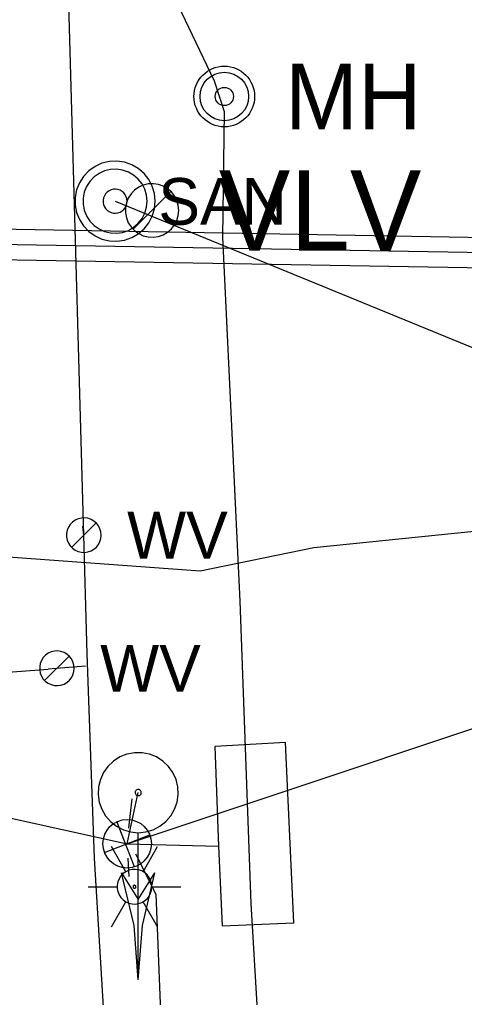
# Model space of a CAD drawing. Extents: x 596028 to 606371, y 330010 to 403088.
# Drawn here: x 605038.5 to 605075.1, y 337934.3 to 338014.8 of the extents above; entities that cross this region are included whole.
import ezdxf

# ---------------------------------------------------------------- set-up
doc = ezdxf.new("R2010")
doc.units = 0
for name, color, linetype in [('Default', 7, 'Continuous'), ('E_LTG', 7, 'Continuous'), ('E_LTG_CID', 7, 'Continuous'), ('E_SIG', 7, 'Continuous'), ('E_SIG_Conduit', 7, 'Continuous'), ('E_UTL_E', 7, 'Continuous'), ('E_UTL_E_UG', 7, 'Continuous'), ('E_UTL_G_UG', 7, 'Continuous'), ('E_UTL_Loop_UG', 7, 'Continuous'), ('E_UTL_SAN_MH', 7, 'Continuous'), ('E_UTL_SAN_UG', 7, 'Continuous'), ('E_UTL_SAN_UG_MMSD', 7, 'Continuous'), ('E_UTL_SAN_UG_OUTER_LIMITS', 7, 'Continuous'), ('E_UTL_VLV', 7, 'Continuous'), ('E_UTL_W', 7, 'Continuous'), ('E_UTL_W_UG', 7, 'Continuous')]:
    doc.layers.add(name, color=color, linetype=linetype)

# ---------------------------------------------------------------- blocks, each defined once
blk = doc.blocks.new('_U318')
at = {"layer": 'E_SIG'}
for p, q in [((0, 6.1), (0, -6.1)), ((-6.09, 0.4), (6.1, 0.4))]:
    blk.add_line(p, q, dxfattribs=at)
blk.add_circle((0, 0.01), 6.1, dxfattribs=at)
blk = doc.blocks.new('MH')
at = {"layer": 'Default'}
for radius in [15.24, 12.19, 4.57]:
    blk.add_circle((0, 0), radius, dxfattribs=at)
blk.add_text('MH', height=32.918, dxfattribs=at).set_placement((30.48, -16.46))

msp = doc.modelspace()

# ---------------------------------------------------------------- linework, layer by layer
at = {"layer": 'E_LTG'}
for points in [[(605047.235, 337944.672), (605046.045, 337946.734)], [(605048.664, 337944.672), (605049.855, 337946.734)], [(605049.379, 337943.434), (605049.353, 337943.705), (605049.277, 337943.965), (605049.152, 337944.207), (605048.984, 337944.42), (605048.779, 337944.598), (605048.544, 337944.734), (605048.287, 337944.823), (605048.018, 337944.861), (605047.747, 337944.849), (605047.483, 337944.785), (605047.235, 337944.672), (605047.014, 337944.514), (605046.827, 337944.317), (605046.68, 337944.089), (605046.579, 337943.837), (605046.527, 337943.57), (605046.527, 337943.298), (605046.579, 337943.032), (605046.68, 337942.779), (605046.827, 337942.551), (605047.014, 337942.354), (605047.235, 337942.197), (605047.483, 337942.084), (605047.747, 337942.02), (605048.018, 337942.007), (605048.287, 337942.045), (605048.544, 337942.134), (605048.779, 337942.27), (605048.984, 337942.448), (605049.152, 337942.662), (605049.277, 337942.903), (605049.353, 337943.164), (605049.379, 337943.434)], [(605049.379, 337943.434), (605049.353, 337943.705), (605049.277, 337943.965), (605049.152, 337944.207), (605048.984, 337944.42), (605048.779, 337944.598), (605048.544, 337944.734), (605048.287, 337944.823), (605048.018, 337944.861), (605047.747, 337944.849), (605047.483, 337944.785), (605047.235, 337944.672), (605047.014, 337944.514), (605046.827, 337944.317), (605046.68, 337944.089), (605046.579, 337943.837), (605046.527, 337943.57), (605046.527, 337943.298), (605046.579, 337943.032), (605046.68, 337942.779), (605046.827, 337942.551), (605047.014, 337942.354), (605047.235, 337942.197), (605047.483, 337942.084), (605047.747, 337942.02), (605048.018, 337942.007), (605048.287, 337942.045), (605048.544, 337942.134), (605048.779, 337942.27), (605048.984, 337942.448), (605049.152, 337942.662), (605049.277, 337942.903), (605049.353, 337943.164), (605049.379, 337943.434)], [(605049.379, 337943.434), (605049.353, 337943.705), (605049.277, 337943.965), (605049.152, 337944.207), (605048.984, 337944.42), (605048.779, 337944.598), (605048.544, 337944.734), (605048.287, 337944.823), (605048.018, 337944.861), (605047.747, 337944.849), (605047.483, 337944.785), (605047.235, 337944.672), (605047.014, 337944.514), (605046.827, 337944.317), (605046.68, 337944.089), (605046.579, 337943.837), (605046.527, 337943.57), (605046.527, 337943.298), (605046.579, 337943.032), (605046.68, 337942.779), (605046.827, 337942.551), (605047.014, 337942.354), (605047.235, 337942.197), (605047.483, 337942.084), (605047.747, 337942.02), (605048.018, 337942.007), (605048.287, 337942.045), (605048.544, 337942.134), (605048.779, 337942.27), (605048.984, 337942.448), (605049.152, 337942.662), (605049.277, 337942.903), (605049.353, 337943.164), (605049.379, 337943.434)], [(605044.139, 337943.434), (605046.521, 337943.434)], [(605048.069, 337943.434), (605048.067, 337943.457), (605048.06, 337943.478), (605048.05, 337943.498), (605048.036, 337943.516), (605048.019, 337943.531), (605047.999, 337943.542), (605047.978, 337943.55), (605047.956, 337943.553), (605047.933, 337943.552), (605047.911, 337943.547), (605047.89, 337943.537), (605047.872, 337943.524), (605047.856, 337943.508), (605047.844, 337943.489), (605047.836, 337943.468), (605047.831, 337943.445), (605047.831, 337943.423), (605047.836, 337943.401), (605047.844, 337943.38), (605047.856, 337943.361), (605047.872, 337943.344), (605047.89, 337943.331), (605047.911, 337943.322), (605047.933, 337943.316), (605047.956, 337943.315), (605047.978, 337943.318), (605047.999, 337943.326), (605048.019, 337943.337), (605048.036, 337943.352), (605048.05, 337943.37), (605048.06, 337943.39), (605048.067, 337943.412), (605048.069, 337943.434)], [(605049.379, 337943.434), (605051.761, 337943.434)], [(605046.045, 337940.134), (605047.235, 337942.197)], [(605049.855, 337940.134), (605048.664, 337942.197)]]:
    msp.add_lwpolyline(points, dxfattribs=at)
at = {"layer": 'E_LTG_CID'}
msp.add_lwpolyline([(605047.395, 337945.785), (605047.486, 337944.267)], dxfattribs=at)
at = {"layer": 'E_SIG'}
for points in [[(605048.259, 337947.883), (605048.884, 337947.943), (605049.486, 337948.12), (605050.044, 337948.407), (605050.537, 337948.795), (605050.948, 337949.269), (605051.261, 337949.812), (605051.466, 337950.405), (605051.556, 337951.026), (605051.526, 337951.653), (605051.378, 337952.263), (605051.117, 337952.833), (605050.753, 337953.344), (605050.299, 337953.777), (605049.772, 337954.116), (605049.189, 337954.35), (605048.573, 337954.468), (605047.946, 337954.468), (605047.33, 337954.35), (605046.747, 337954.116), (605046.219, 337953.777), (605045.765, 337953.344), (605045.402, 337952.833), (605045.141, 337952.263), (605044.993, 337951.653), (605044.963, 337951.026), (605045.052, 337950.405), (605045.258, 337949.812), (605045.571, 337949.269), (605045.982, 337948.795), (605046.475, 337948.407), (605047.033, 337948.12), (605047.635, 337947.943), (605048.259, 337947.883)], [(605048.259, 337950.931), (605048.307, 337950.935), (605048.353, 337950.949), (605048.396, 337950.971), (605048.434, 337951.001), (605048.465, 337951.037), (605048.489, 337951.078), (605048.505, 337951.124), (605048.512, 337951.171), (605048.509, 337951.219), (605048.498, 337951.266), (605048.478, 337951.309), (605048.45, 337951.349), (605048.415, 337951.382), (605048.375, 337951.408), (605048.331, 337951.425), (605048.283, 337951.435), (605048.235, 337951.435), (605048.188, 337951.425), (605048.144, 337951.408), (605048.103, 337951.382), (605048.069, 337951.349), (605048.041, 337951.309), (605048.021, 337951.266), (605048.01, 337951.219), (605048.007, 337951.171), (605048.014, 337951.124), (605048.03, 337951.078), (605048.054, 337951.037), (605048.085, 337951.001), (605048.123, 337950.971), (605048.166, 337950.949), (605048.212, 337950.935), (605048.259, 337950.931)], [(605048.258, 337935.784), (605048.258, 337947.825)], [(605048.259, 337935.783), (605047.914, 337940.237), (605046.884, 337944.583)], [(605046.886, 337944.583), (605048.258, 337942.383)], [(605048.258, 337942.383), (605049.635, 337944.583)], [(605048.259, 337935.783), (605048.605, 337940.237), (605049.634, 337944.583)]]:
    msp.add_lwpolyline(points, dxfattribs=at)
at = {"layer": 'E_SIG_Conduit'}
for points in [[(605047.35, 337946.974), (605089.92, 337961.154)], [(605005.59, 337956.194), (605047.35, 337946.974)], [(605047.35, 337946.974), (605048.26, 337951.184)], [(605047.499, 337948.243), (605047.75, 337950.66)], [(605048.037, 337946.135), (605049.721, 337942.83), (605051.319, 337901.946)]]:
    msp.add_lwpolyline(points, dxfattribs=at)
at = {"layer": 'E_UTL_E_UG'}
msp.add_lwpolyline([(605061.54, 337888.914), (605059.04, 337917.064), (605057.57, 337942.064), (605056.67, 337966.944), (605055.22, 337996.914), (605055.37, 338007.214), (605054.55, 338009.744), (605050.03, 338019.174), (605047.17, 338029.494), (605044.23, 338061.964), (605036.53, 338105.434), (605031.55, 338127.514)], dxfattribs=at)
at = {"layer": 'E_UTL_G_UG'}
msp.add_lwpolyline([(604985.13, 338025.804), (604984.31, 338018.124), (604982.82, 338008.484), (604982.14, 337990.424), (604982.27, 337979.474), (604987, 337975.814), (604995.42, 337975.544), (605011.51, 337976.254), (605020.99, 337971.804), (605053.36, 337969.444), (605062.73, 337971.354), (605086.18, 337973.754), (605099.06, 337974.904), (605119.67, 337972.714), (605158.32, 337969.584), (605188.11, 337968.304), (605207.41, 337968.584), (605224.32, 337967.714), (605236.94, 337968.084), (605244.48, 337969.024), (605249.449, 337969.464), (605249.239, 337972.164), (605249.239, 337972.534)], dxfattribs=at)
at = {"layer": 'E_UTL_Loop_UG'}
for points in [[(605054.86, 337946.774), (605055.17, 337940.204), (605061.07, 337940.464), (605060.39, 337955.314), (605054.58, 337954.974), (605054.86, 337946.774)], [(605047.35, 337946.974), (605054.86, 337946.774)]]:
    msp.add_lwpolyline(points, dxfattribs=at)
at = {"layer": 'E_UTL_SAN_MH'}
for points in [[(605049.652, 337999.865), (605049.592, 338000.49), (605049.415, 338001.092), (605049.128, 338001.649), (605048.74, 338002.142), (605048.266, 338002.553), (605047.722, 338002.867), (605047.13, 338003.072), (605046.509, 338003.161), (605045.882, 338003.132), (605045.272, 338002.984), (605044.702, 338002.723), (605044.191, 338002.359), (605043.758, 338001.905), (605043.418, 338001.377), (605043.185, 338000.795), (605043.067, 338000.179), (605043.067, 337999.551), (605043.185, 337998.935), (605043.418, 337998.353), (605043.758, 337997.825), (605044.191, 337997.371), (605044.702, 337997.007), (605045.272, 337996.747), (605045.882, 337996.599), (605046.509, 337996.569), (605047.13, 337996.658), (605047.722, 337996.863), (605048.266, 337997.177), (605048.74, 337997.588), (605049.128, 337998.081), (605049.415, 337998.639), (605049.592, 337999.241), (605049.652, 337999.865)], [(605048.992, 337999.865), (605048.944, 338000.365), (605048.802, 338000.846), (605048.572, 338001.292), (605048.262, 338001.687), (605047.883, 338002.016), (605047.448, 338002.267), (605046.974, 338002.431), (605046.477, 338002.502), (605045.976, 338002.478), (605045.488, 338002.36), (605045.032, 338002.151), (605044.623, 338001.86), (605044.276, 338001.497), (605044.005, 338001.075), (605043.819, 338000.609), (605043.724, 338000.116), (605043.724, 337999.614), (605043.819, 337999.121), (605044.005, 337998.655), (605044.276, 337998.233), (605044.623, 337997.87), (605045.032, 337997.579), (605045.488, 337997.37), (605045.976, 337997.252), (605046.477, 337997.228), (605046.974, 337997.3), (605047.448, 337997.464), (605047.883, 337997.715), (605048.262, 337998.043), (605048.572, 337998.438), (605048.802, 337998.884), (605048.944, 337999.366), (605048.992, 337999.865)], [(605047.342, 337999.865), (605047.324, 338000.053), (605047.271, 338000.233), (605047.184, 338000.4), (605047.068, 338000.548), (605046.926, 338000.672), (605046.763, 338000.766), (605046.585, 338000.827), (605046.399, 338000.854), (605046.211, 338000.845), (605046.028, 338000.801), (605045.857, 338000.723), (605045.703, 338000.613), (605045.573, 338000.477), (605045.472, 338000.319), (605045.402, 338000.144), (605045.366, 337999.959), (605045.366, 337999.771), (605045.402, 337999.586), (605045.472, 337999.412), (605045.573, 337999.253), (605045.703, 337999.117), (605045.857, 337999.008), (605046.028, 337998.93), (605046.211, 337998.885), (605046.399, 337998.876), (605046.585, 337998.903), (605046.763, 337998.965), (605046.926, 337999.059), (605047.068, 337999.182), (605047.184, 337999.33), (605047.271, 337999.497), (605047.324, 337999.678), (605047.342, 337999.865)]]:
    msp.add_lwpolyline(points, dxfattribs=at)
at = {"layer": 'E_UTL_SAN_UG'}
msp.add_lwpolyline([(605046.371, 337999.856), (605080.423, 337985.919)], dxfattribs=at)
at = {"layer": 'E_UTL_SAN_UG_MMSD'}
msp.add_line((604679.668, 338002.431), (605085.205, 337995.499), dxfattribs=at)
at = {"layer": 'E_UTL_SAN_UG_OUTER_LIMITS'}
for p, q in [((604679.587, 338003.682), (605084.892, 337996.754)), ((604679.532, 338001.183), (605085.184, 337994.249))]:
    msp.add_line(p, q, dxfattribs=at)
at = {"layer": 'E_UTL_VLV'}
for points in [[(605051.6, 337999.104), (605051.56, 337999.52), (605051.442, 337999.922), (605051.251, 338000.293), (605050.992, 338000.622), (605050.676, 338000.896), (605050.314, 338001.105), (605049.918, 338001.242), (605049.505, 338001.302), (605049.087, 338001.282), (605048.68, 338001.183), (605048.3, 338001.009), (605047.959, 338000.767), (605047.671, 338000.464), (605047.444, 338000.112), (605047.289, 337999.724), (605047.21, 337999.313), (605047.21, 337998.895), (605047.289, 337998.484), (605047.444, 337998.096), (605047.671, 337997.744), (605047.959, 337997.441), (605048.3, 337997.199), (605048.68, 337997.025), (605049.087, 337996.926), (605049.505, 337996.906), (605049.918, 337996.966), (605050.314, 337997.103), (605050.676, 337997.312), (605050.992, 337997.586), (605051.251, 337997.915), (605051.442, 337998.286), (605051.56, 337998.688), (605051.6, 337999.104)], [(605047.844, 337997.549), (605050.955, 338000.659)]]:
    msp.add_lwpolyline(points, dxfattribs=at)
at = {"layer": 'E_UTL_W'}
for points in [[(605045.206, 337972.374), (605045.18, 337972.644), (605045.104, 337972.904), (605044.98, 337973.145), (605044.812, 337973.358), (605044.607, 337973.536), (605044.372, 337973.671), (605044.116, 337973.76), (605043.848, 337973.798), (605043.577, 337973.786), (605043.314, 337973.722), (605043.067, 337973.609), (605042.846, 337973.452), (605042.659, 337973.256), (605042.513, 337973.028), (605042.412, 337972.776), (605042.361, 337972.51), (605042.361, 337972.239), (605042.412, 337971.972), (605042.513, 337971.721), (605042.659, 337971.493), (605042.846, 337971.297), (605043.067, 337971.139), (605043.314, 337971.027), (605043.577, 337970.963), (605043.848, 337970.95), (605044.116, 337970.988), (605044.372, 337971.077), (605044.607, 337971.213), (605044.812, 337971.39), (605044.98, 337971.603), (605045.104, 337971.844), (605045.18, 337972.104), (605045.206, 337972.374)], [(605042.772, 337971.366), (605044.788, 337973.382)], [(605042.986, 337961.414), (605042.96, 337961.684), (605042.884, 337961.944), (605042.76, 337962.185), (605042.592, 337962.398), (605042.387, 337962.576), (605042.152, 337962.711), (605041.896, 337962.8), (605041.628, 337962.839), (605041.357, 337962.826), (605041.094, 337962.762), (605040.847, 337962.649), (605040.626, 337962.492), (605040.439, 337962.296), (605040.293, 337962.068), (605040.192, 337961.816), (605040.141, 337961.55), (605040.141, 337961.279), (605040.192, 337961.012), (605040.293, 337960.761), (605040.439, 337960.533), (605040.626, 337960.337), (605040.847, 337960.179), (605041.094, 337960.067), (605041.357, 337960.003), (605041.628, 337959.99), (605041.896, 337960.028), (605042.152, 337960.117), (605042.387, 337960.253), (605042.592, 337960.43), (605042.76, 337960.643), (605042.884, 337960.884), (605042.96, 337961.144), (605042.986, 337961.414)], [(605040.552, 337960.406), (605042.568, 337962.422)]]:
    msp.add_lwpolyline(points, dxfattribs=at)
at = {"layer": 'E_UTL_W_UG'}
for points in [[(605043.78, 337972.374), (605042.42, 338019.974)], [(604995.52, 337973.294), (605033.099, 337960.779), (605040.83, 337961.354)], [(605047.67, 337894.904), (605046.35, 337917.664), (605044.65, 337945.774), (605044.04, 337962.594), (605043.78, 337972.374), (605043.71, 337973.114)], [(605043.92, 337961.584), (605040.83, 337961.354)]]:
    msp.add_lwpolyline(points, dxfattribs=at)

# ---------------------------------------------------------------- block references
at = {"layer": 'E_SIG_Conduit', "xscale": 0.3280833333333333, "yscale": 0.32808333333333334, "rotation": 111.02851032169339}
msp.add_blockref('_U318', (605047.35, 337946.974), dxfattribs=at)
at = {"layer": 'E_UTL_E', "xscale": 0.16404166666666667, "yscale": 0.16404166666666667}
msp.add_blockref('MH', (605055.352, 338008.485), dxfattribs=at)

# ---------------------------------------------------------------- texts
at = {"layer": 'E_UTL_SAN_MH'}
msp.add_text('SAN', height=3.8491, dxfattribs=at).set_placement((605049.916, 337997.92))
at = {"layer": 'E_UTL_VLV'}
msp.add_text('VLV', height=6.6, dxfattribs=at).set_placement((605054.9, 337995.804))
at = {"layer": 'E_UTL_W'}
for p in [(605047.345, 337970.449), (605045.125, 337959.489)]:
    msp.add_text('WV', height=3.85, dxfattribs=at).set_placement(p)

doc.saveas('drawing.dxf')
